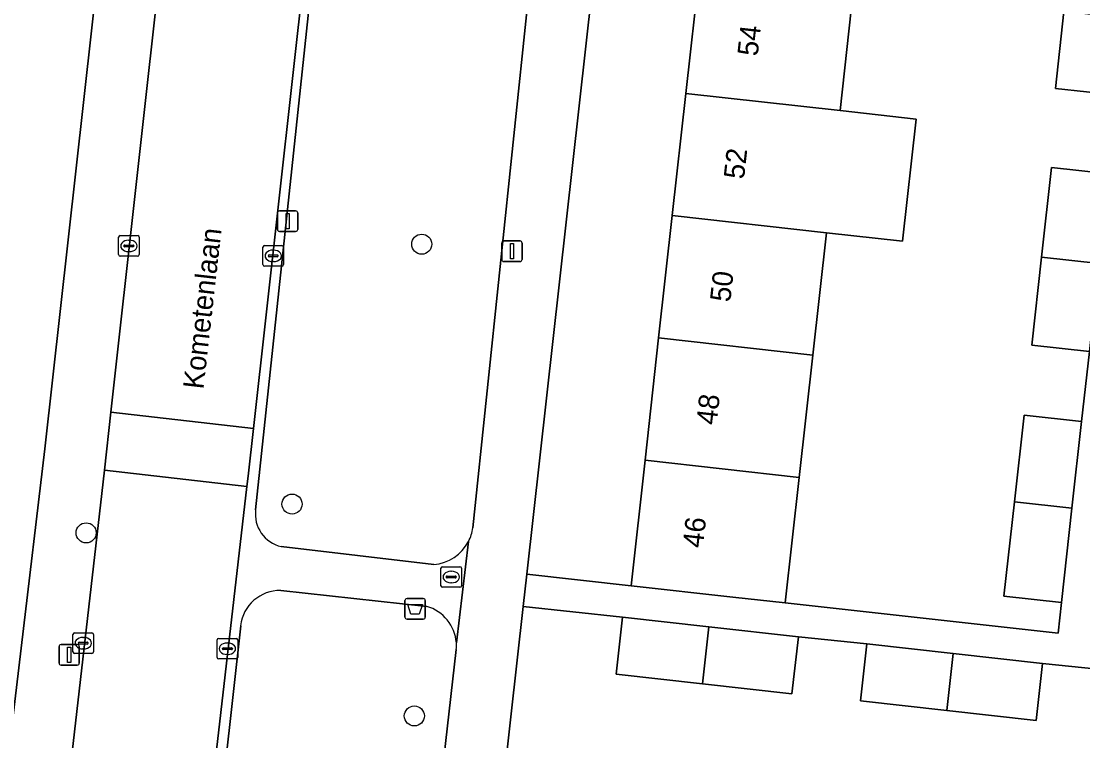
# Model space of a CAD drawing. Extents: x 161928 to 163071, y 386474 to 387428.
# Drawn here: x 162413.4 to 162465.1, y 387280.6 to 387315.7 of the extents above; entities that cross this region are included whole.
import ezdxf

# ---------------------------------------------------------------- set-up
doc = ezdxf.new("R2010")
doc.units = 0
for name, color, linetype in [('IMGEO_Afvalbak', 7, 'Continuous'), ('IMGEO_Boom', 7, 'Continuous'), ('IMGEO_Erf', 7, 'Continuous'), ('IMGEO_Groenvoorziening', 7, 'Continuous'), ('IMGEO_Kolk', 7, 'Continuous'), ('IMGEO_Lichtmast', 7, 'Continuous'), ('IMGEO_Muur', 7, 'Continuous'), ('IMGEO_Openbare_ruimte_label', 7, 'Continuous'), ('IMGEO_Pand', 7, 'Continuous'), ('IMGEO_Pand_nummerreeks', 7, 'Continuous'), ('IMGEO_Rijbaan_lokaal_open', 7, 'Continuous'), ('IMGEO_Rioolput', 7, 'Continuous'), ('IMGEO_Voetpad_open', 7, 'Continuous')]:
    doc.layers.add(name, color=color, linetype=linetype)

msp = doc.modelspace()

# ---------------------------------------------------------------- linework, layer by layer
at = {"layer": 'IMGEO_Afvalbak'}
for p, q in [((162432.071, 387286.613), (162432.071, 387287.413)), ((162432.071, 387287.413), (162432.071, 387286.613)), ((162432.171, 387287.513), (162432.961, 387287.513)), ((162432.961, 387287.513), (162432.171, 387287.513)), ((162433.061, 387287.413), (162433.061, 387286.613)), ((162433.061, 387286.613), (162433.061, 387287.413)), ((162432.961, 387286.513), (162432.171, 387286.513)), ((162432.171, 387286.513), (162432.961, 387286.513))]:
    msp.add_line(p, q, dxfattribs=at)
msp.add_lwpolyline([(162432.214, 387287.227), (162432.918, 387287.227), (162432.769, 387286.757), (162432.363, 387286.757), (162432.214, 387287.227)], dxfattribs=at)
for centre, start, end in [((162432.171, 387287.413), 90, 180), ((162432.171, 387287.413), 90, 180), ((162432.961, 387287.413), 0, 90), ((162432.961, 387287.413), 360, 90), ((162432.171, 387286.613), 180, 270), ((162432.171, 387286.613), 180, 270), ((162432.961, 387286.613), 270, 0), ((162432.961, 387286.613), 270, 0)]:
    msp.add_arc(centre, 0.1, start, end, dxfattribs=at)
at = {"layer": 'IMGEO_Boom'}
for centre in [(162432.886, 387304.794), (162426.563, 387292.123), (162416.525, 387290.717), (162432.526, 387281.792)]:
    msp.add_circle(centre, 0.489, dxfattribs=at)
at = {"layer": 'IMGEO_Erf'}
for points in [[(162420.593, 387349.283), (162415.667, 387349.832), (162414.996, 387343.807), (162414.332, 387337.843), (162413.667, 387331.88), (162413.003, 387325.917), (162412.339, 387319.954), (162411.675, 387313.991), (162411.011, 387308.028), (162410.347, 387302.064), (162409.683, 387296.101), (162409.018, 387290.138), (162408.354, 387284.175), (162407.69, 387278.212), (162407.026, 387272.248), (162406.355, 387266.225), (162411.039, 387265.663), (162414.51, 387294.816)], [(162447.094, 387324.075), (162447.758, 387330.038), (162448.422, 387336.001), (162449.086, 387341.964), (162449.768, 387348.085), (162444.703, 387348.65), (162438.014, 387288.707), (162443.092, 387288.14), (162443.773, 387294.259), (162444.438, 387300.222), (162445.102, 387306.185), (162445.766, 387312.148), (162446.43, 387318.112)]]:
    msp.add_lwpolyline(points, close=True, dxfattribs=at)
for points in [[(162453.946, 387317.275), (162453.282, 387311.311), (162456.996, 387310.897), (162456.332, 387304.934), (162452.618, 387305.348), (162451.954, 387299.385), (162451.29, 387293.422), (162450.608, 387287.303), (162463.915, 387285.827), (162464.08, 387287.319), (162461.275, 387287.63), (162461.785, 387292.23), (162462.254, 387296.462), (162465.059, 387296.151), (162465.438, 387299.56), (162462.632, 387299.871), (162463.109, 387304.168), (162463.593, 387308.539), (162466.398, 387308.228), (162466.813, 387312.054), (162463.785, 387312.383), (162464.192, 387316.133)], [(162466.491, 387284.007), (162463.155, 387284.354), (162462.845, 387281.571), (162458.485, 387282.055), (162454.276, 387282.523), (162454.585, 387285.307), (162451.249, 387285.654), (162450.939, 387282.871), (162446.579, 387283.355), (162442.37, 387283.823), (162442.679, 387286.607), (162437.838, 387287.13), (162435.697, 387268.079)]]:
    msp.add_lwpolyline(points, dxfattribs=at)
at = {"layer": 'IMGEO_Groenvoorziening'}
for points in [[(162427.478, 387317.177), (162424.788, 387291.844)], [(162435.383, 387290.963), (162438.038, 387316.441)], [(162426.036, 387290.046), (162433.474, 387289.177)], [(162433.14, 387287.132), (162426.016, 387287.904)], [(162424.059, 387286.193), (162421.751, 387265.368), (162429.221, 387264.53)], [(162432.57, 387267.411), (162434.573, 387285.038)]]:
    msp.add_lwpolyline(points, dxfattribs=at)
for centre, radius, start, end in [((162426.398, 387291.63), 1.624, 172.4151, 257.1143), ((162433.31, 387291.273), 2.096, 332.4251, 351.4881), ((162433.299, 387291.277), 2.107, 274.754, 332.4699), ((162425.963, 387285.99), 1.915, 88.423, 173.9032), ((162432.571, 387285.206), 2.009, 4.4374, 73.5577), ((162432.57, 387285.206), 2.01, 355.2142, 4.4311)]:
    msp.add_arc(centre, radius, start, end, dxfattribs=at)
at = {"layer": 'IMGEO_Kolk'}
for p, q in [((162418.11, 387304.284), (162418.11, 387305.136)), ((162418.185, 387305.21), (162419.037, 387305.21)), ((162418.369, 387304.704), (162418.369, 387304.716)), ((162418.412, 387304.753), (162418.81, 387304.753)), ((162418.598, 387304.99), (162418.623, 387304.99)), ((162418.853, 387304.716), (162418.853, 387304.704)), ((162419.111, 387305.136), (162419.111, 387304.284)), ((162425.222, 387304.725), (162426.074, 387304.725)), ((162419.037, 387304.21), (162418.185, 387304.21)), ((162418.807, 387304.667), (162418.409, 387304.667)), ((162418.621, 387304.43), (162418.596, 387304.43)), ((162425.147, 387303.799), (162425.147, 387304.651)), ((162425.406, 387304.219), (162425.406, 387304.231)), ((162425.449, 387304.268), (162425.847, 387304.268)), ((162425.635, 387304.505), (162425.66, 387304.505)), ((162425.89, 387304.231), (162425.89, 387304.219)), ((162426.148, 387304.651), (162426.148, 387303.799)), ((162426.074, 387303.725), (162425.222, 387303.725)), ((162425.844, 387304.182), (162425.446, 387304.182)), ((162425.658, 387303.945), (162425.633, 387303.945)), ((162415.883, 387284.915), (162415.883, 387285.767)), ((162415.958, 387285.841), (162416.81, 387285.841)), ((162416.371, 387285.621), (162416.396, 387285.621)), ((162416.884, 387285.767), (162416.884, 387284.915)), ((162422.988, 387285.569), (162423.84, 387285.569)), ((162416.142, 387285.335), (162416.142, 387285.347)), ((162416.58, 387285.298), (162416.182, 387285.298)), ((162416.185, 387285.384), (162416.583, 387285.384)), ((162416.394, 387285.061), (162416.369, 387285.061)), ((162416.626, 387285.347), (162416.626, 387285.335)), ((162422.913, 387284.643), (162422.913, 387285.495)), ((162423.172, 387285.063), (162423.172, 387285.075)), ((162423.215, 387285.112), (162423.613, 387285.112)), ((162423.401, 387285.349), (162423.426, 387285.349)), ((162423.656, 387285.075), (162423.656, 387285.063)), ((162423.914, 387285.495), (162423.914, 387284.643)), ((162416.81, 387284.841), (162415.958, 387284.841)), ((162423.84, 387284.569), (162422.988, 387284.569)), ((162423.61, 387285.026), (162423.212, 387285.026)), ((162423.424, 387284.789), (162423.399, 387284.789))]:
    msp.add_line(p, q, dxfattribs=at)
for points in [[(162418.11, 387304.284), (162418.11, 387305.136)], [(162418.185, 387305.21), (162419.037, 387305.21)], [(162419.111, 387305.136), (162419.111, 387304.284)], [(162425.222, 387304.725), (162426.074, 387304.725)], [(162419.037, 387304.21), (162418.185, 387304.21)], [(162425.147, 387303.799), (162425.147, 387304.651)], [(162426.148, 387304.651), (162426.148, 387303.799)], [(162426.074, 387303.725), (162425.222, 387303.725)], [(162415.883, 387284.915), (162415.883, 387285.767)], [(162415.958, 387285.841), (162416.81, 387285.841)], [(162416.884, 387285.767), (162416.884, 387284.915)], [(162422.988, 387285.569), (162423.84, 387285.569)], [(162422.913, 387284.643), (162422.913, 387285.495)], [(162423.914, 387285.495), (162423.914, 387284.643)], [(162416.81, 387284.841), (162415.958, 387284.841)], [(162423.84, 387284.569), (162422.988, 387284.569)]]:
    msp.add_lwpolyline(points, dxfattribs=at)
for centre, radius, start, end in [((162418.187, 387305.134), 0.0765, 91.552, 178.448), ((162418.187, 387305.134), 0.0765, 91.552, 178.448), ((162418.409, 387304.713), 0.0403, 85.8775, 175.7526), ((162418.814, 387304.715), 0.0386, 1.7309, 96.639), ((162419.035, 387305.134), 0.0765, 1.552, 88.448), ((162419.035, 387305.134), 0.0765, 1.552, 88.448), ((162425.224, 387304.649), 0.0765, 91.552, 178.448), ((162425.224, 387304.649), 0.0765, 91.552, 178.448), ((162426.072, 387304.649), 0.0765, 1.552, 88.448), ((162426.072, 387304.649), 0.0765, 1.552, 88.448), ((162418.187, 387304.286), 0.0765, 181.552, 268.448), ((162418.187, 387304.286), 0.0765, 181.552, 268.448), ((162418.406, 387304.703), 0.0366, 178.938, 274.7102), ((162418.81, 387304.71), 0.043, 264.8664, 352.4533), ((162419.035, 387304.286), 0.0765, 271.552, 358.448), ((162419.035, 387304.286), 0.0765, 271.552, 358.448), ((162425.446, 387304.228), 0.0403, 85.8775, 175.7526), ((162425.443, 387304.218), 0.0366, 178.938, 274.7102), ((162425.847, 387304.225), 0.043, 264.8664, 352.4533), ((162425.851, 387304.23), 0.0386, 1.7309, 96.639), ((162425.224, 387303.801), 0.0765, 181.552, 268.448), ((162425.224, 387303.801), 0.0765, 181.552, 268.448), ((162426.072, 387303.801), 0.0765, 271.552, 358.448), ((162426.072, 387303.801), 0.0765, 271.552, 358.448), ((162415.96, 387285.765), 0.0765, 91.552, 178.448), ((162415.96, 387285.765), 0.0765, 91.552, 178.448), ((162416.808, 387285.765), 0.0765, 1.552, 88.448), ((162416.808, 387285.765), 0.0765, 1.552, 88.448), ((162422.99, 387285.493), 0.0765, 91.552, 178.448), ((162422.99, 387285.493), 0.0765, 91.552, 178.448), ((162423.838, 387285.493), 0.0765, 1.552, 88.448), ((162423.838, 387285.493), 0.0765, 1.552, 88.448), ((162416.182, 387285.344), 0.0403, 85.8775, 175.7526), ((162416.179, 387285.334), 0.0366, 178.938, 274.7102), ((162416.583, 387285.341), 0.043, 264.8664, 352.4533), ((162416.587, 387285.346), 0.0386, 1.7309, 96.639), ((162423.212, 387285.072), 0.0403, 85.8775, 175.7526), ((162423.209, 387285.062), 0.0366, 178.938, 274.7102), ((162423.613, 387285.069), 0.043, 264.8664, 352.4533), ((162423.617, 387285.074), 0.0386, 1.7309, 96.639), ((162415.96, 387284.917), 0.0765, 181.552, 268.448), ((162415.96, 387284.917), 0.0765, 181.552, 268.448), ((162416.808, 387284.917), 0.0765, 271.552, 358.448), ((162416.808, 387284.917), 0.0765, 271.552, 358.448), ((162422.99, 387284.645), 0.0765, 181.552, 268.448), ((162422.99, 387284.645), 0.0765, 181.552, 268.448), ((162423.838, 387284.645), 0.0765, 271.552, 358.448), ((162423.838, 387284.645), 0.0765, 271.552, 358.448)]:
    msp.add_arc(centre, radius, start, end, dxfattribs=at)
for centre, major_axis, ratio, start_param, end_param in [((162418.597, 387304.71), (-0.387, 0.002), 0.722429, 4.712389, 7.853982), ((162418.622, 387304.71), (-0.39, 0.002), 0.717154, 1.570796, 4.712389), ((162425.634, 387304.225), (-0.387, 0.002), 0.722429, 4.712389, 7.853982), ((162425.659, 387304.225), (-0.39, 0.002), 0.717154, 1.570796, 4.712389), ((162416.37, 387285.341), (-0.387, 0.002), 0.722429, 4.712389, 7.853982), ((162416.395, 387285.341), (-0.39, 0.002), 0.717154, 1.570796, 4.712389), ((162423.4, 387285.069), (-0.387, 0.002), 0.722429, 4.712389, 7.853982), ((162423.425, 387285.069), (-0.39, 0.002), 0.717154, 1.570796, 4.712389)]:
    msp.add_ellipse(centre, major_axis=major_axis, ratio=ratio, start_param=start_param, end_param=end_param, dxfattribs=at)
at = {"layer": 'IMGEO_Lichtmast'}
for p, q in [((162425.85, 387305.517), (162425.85, 387306.317)), ((162425.85, 387306.317), (162425.85, 387305.517)), ((162425.95, 387306.417), (162426.74, 387306.417)), ((162426.74, 387306.417), (162425.95, 387306.417)), ((162426.84, 387306.317), (162426.84, 387305.517)), ((162426.84, 387305.517), (162426.84, 387306.317)), ((162426.74, 387305.417), (162425.95, 387305.417)), ((162425.95, 387305.417), (162426.74, 387305.417)), ((162436.788, 387304.05), (162436.788, 387304.85)), ((162436.788, 387304.85), (162436.788, 387304.05)), ((162436.888, 387304.95), (162437.678, 387304.95)), ((162437.678, 387304.95), (162436.888, 387304.95)), ((162437.778, 387304.85), (162437.778, 387304.05)), ((162437.778, 387304.05), (162437.778, 387304.85)), ((162437.678, 387303.95), (162436.888, 387303.95)), ((162436.888, 387303.95), (162437.678, 387303.95)), ((162415.202, 387284.372), (162415.202, 387285.172)), ((162415.202, 387285.172), (162415.202, 387284.372)), ((162415.302, 387285.272), (162416.092, 387285.272)), ((162416.092, 387285.272), (162415.302, 387285.272)), ((162416.192, 387285.172), (162416.192, 387284.372)), ((162416.192, 387284.372), (162416.192, 387285.172)), ((162416.092, 387284.272), (162415.302, 387284.272)), ((162415.302, 387284.272), (162416.092, 387284.272))]:
    msp.add_line(p, q, dxfattribs=at)
for points in [[(162426.27, 387306.292), (162426.42, 387306.292), (162426.42, 387305.542), (162426.27, 387305.542), (162426.27, 387306.292)], [(162437.208, 387304.825), (162437.358, 387304.825), (162437.358, 387304.075), (162437.208, 387304.075), (162437.208, 387304.825)], [(162415.622, 387285.147), (162415.772, 387285.147), (162415.772, 387284.397), (162415.622, 387284.397), (162415.622, 387285.147)]]:
    msp.add_lwpolyline(points, dxfattribs=at)
for centre, start, end in [((162425.95, 387306.317), 90, 180), ((162425.95, 387306.317), 90, 180), ((162426.74, 387306.317), 0, 90), ((162426.74, 387306.317), 360, 90), ((162425.95, 387305.517), 180, 270), ((162425.95, 387305.517), 180, 270), ((162426.74, 387305.517), 270, 0), ((162426.74, 387305.517), 270, 0), ((162436.888, 387304.85), 90, 180), ((162436.888, 387304.85), 90, 180), ((162437.678, 387304.85), 0, 90), ((162437.678, 387304.85), 360, 90), ((162436.888, 387304.05), 180, 270), ((162436.888, 387304.05), 180, 270), ((162437.678, 387304.05), 270, 0), ((162437.678, 387304.05), 270, 0), ((162415.302, 387285.172), 90, 180), ((162415.302, 387285.172), 90, 180), ((162416.092, 387285.172), 0, 90), ((162416.092, 387285.172), 360, 90), ((162415.302, 387284.372), 180, 270), ((162415.302, 387284.372), 180, 270), ((162416.092, 387284.372), 270, 0), ((162416.092, 387284.372), 270, 0)]:
    msp.add_arc(centre, 0.1, start, end, dxfattribs=at)
at = {"layer": 'IMGEO_Muur'}
msp.add_lwpolyline([(162437.838, 387287.13), (162435.697, 387268.079)], dxfattribs=at)
at = {"layer": 'IMGEO_Pand'}
for points in [[(162446.43, 387318.112), (162445.766, 387312.148), (162453.282, 387311.311), (162453.946, 387317.275)], [(162467.398, 387315.776), (162464.192, 387316.133), (162463.785, 387312.383), (162466.813, 387312.054), (162466.992, 387312.035)], [(162456.996, 387310.897), (162453.282, 387311.311), (162445.766, 387312.148), (162445.102, 387306.185), (162452.618, 387305.348), (162456.332, 387304.934)], [(162465.914, 387303.856), (162466.398, 387308.228), (162463.593, 387308.539), (162463.109, 387304.168)], [(162451.954, 387299.385), (162452.618, 387305.348), (162445.102, 387306.185), (162444.438, 387300.222)], [(162465.914, 387303.856), (162463.109, 387304.168), (162462.632, 387299.871), (162465.438, 387299.56)], [(162444.438, 387300.222), (162443.773, 387294.259), (162451.29, 387293.422), (162451.954, 387299.385)], [(162465.059, 387296.151), (162462.254, 387296.462), (162461.785, 387292.23), (162464.59, 387291.918)], [(162443.773, 387294.259), (162443.092, 387288.14), (162448.062, 387287.587), (162450.608, 387287.303), (162451.29, 387293.422)], [(162464.59, 387291.918), (162461.785, 387292.23), (162461.275, 387287.63), (162464.08, 387287.319)], [(162446.888, 387286.139), (162442.679, 387286.607), (162442.37, 387283.823), (162446.579, 387283.355)], [(162446.579, 387283.355), (162450.939, 387282.871), (162451.249, 387285.654), (162446.888, 387286.139)], [(162454.585, 387285.307), (162454.276, 387282.523), (162458.485, 387282.055), (162458.794, 387284.839)], [(162462.845, 387281.571), (162463.155, 387284.354), (162458.794, 387284.839), (162458.485, 387282.055)]]:
    msp.add_lwpolyline(points, close=True, dxfattribs=at)
at = {"layer": 'IMGEO_Rijbaan_lokaal_open'}
for points in [[(162430.965, 387352.126), (162432.155, 387362.788), (162425.187, 387363.574), (162424.558, 387357.921), (162424.14, 387354.164), (162417.735, 387296.608), (162424.677, 387295.81)], [(162417.419, 387293.775), (162424.359, 387292.977), (162424.418, 387293.491), (162424.677, 387295.81), (162417.735, 387296.608)], [(162421.194, 387265.432), (162424.359, 387292.977), (162417.419, 387293.775), (162417.292, 387292.63), (162413.285, 387257.775), (162412.636, 387252.127), (162412.392, 387250), (162410.596, 387234.041), (162417.53, 387233.254), (162418.465, 387241.521), (162419.424, 387250), (162419.473, 387250.429), (162420.149, 387256.339)]]:
    msp.add_lwpolyline(points, close=True, dxfattribs=at)
at = {"layer": 'IMGEO_Rioolput'}
for p, q in [((162433.825, 387288.14), (162433.825, 387288.992)), ((162433.9, 387289.066), (162434.752, 387289.066)), ((162434.313, 387288.846), (162434.338, 387288.846)), ((162434.826, 387288.992), (162434.826, 387288.14)), ((162434.084, 387288.56), (162434.084, 387288.572)), ((162434.522, 387288.523), (162434.124, 387288.523)), ((162434.127, 387288.609), (162434.525, 387288.609)), ((162434.336, 387288.286), (162434.311, 387288.286)), ((162434.568, 387288.572), (162434.568, 387288.56)), ((162434.752, 387288.066), (162433.9, 387288.066))]:
    msp.add_line(p, q, dxfattribs=at)
for points in [[(162433.825, 387288.14), (162433.825, 387288.992)], [(162433.9, 387289.066), (162434.752, 387289.066)], [(162434.826, 387288.992), (162434.826, 387288.14)], [(162434.752, 387288.066), (162433.9, 387288.066)]]:
    msp.add_lwpolyline(points, dxfattribs=at)
for centre, radius, start, end in [((162433.902, 387288.99), 0.0765, 91.552, 178.448), ((162433.902, 387288.99), 0.0765, 91.552, 178.448), ((162434.75, 387288.99), 0.0765, 1.552, 88.448), ((162434.75, 387288.99), 0.0765, 1.552, 88.448), ((162434.124, 387288.569), 0.0403, 85.8775, 175.7526), ((162434.121, 387288.559), 0.0366, 178.938, 274.7102), ((162434.525, 387288.566), 0.043, 264.8664, 352.4533), ((162434.529, 387288.571), 0.0386, 1.7309, 96.639), ((162433.902, 387288.142), 0.0765, 181.552, 268.448), ((162433.902, 387288.142), 0.0765, 181.552, 268.448), ((162434.75, 387288.142), 0.0765, 271.552, 358.448), ((162434.75, 387288.142), 0.0765, 271.552, 358.448)]:
    msp.add_arc(centre, radius, start, end, dxfattribs=at)
for centre, major_axis, ratio, start_param, end_param in [((162434.312, 387288.566), (-0.387, 0.002), 0.722429, 4.712389, 7.853982), ((162434.337, 387288.566), (-0.39, 0.002), 0.717154, 1.570796, 4.712389)]:
    msp.add_ellipse(centre, major_axis=major_axis, ratio=ratio, start_param=start_param, end_param=end_param, dxfattribs=at)
at = {"layer": 'IMGEO_Voetpad_open'}
for points in [[(162422.991, 387372.033), (162422.927, 387371.499), (162422.607, 387367.412), (162421.792, 387360.019), (162420.774, 387350.904), (162420.593, 387349.283), (162414.51, 387294.816), (162411.039, 387265.663), (162410.293, 387259.395), (162409.36, 387251.104), (162409.237, 387250), (162408.666, 387244.858), (162403.05, 387194.495), (162406.084, 387193.957), (162410.282, 387231.258), (162410.596, 387234.041), (162412.392, 387250), (162412.636, 387252.127), (162413.285, 387257.775), (162417.292, 387292.63)], [(162417.292, 387292.63), (162417.419, 387293.775), (162417.735, 387296.608), (162424.14, 387354.164), (162424.558, 387357.921), (162425.187, 387363.574), (162425.497, 387366.356), (162425.504, 387366.435), (162425.773, 387369.98), (162425.866, 387371.065)], [(162440.775, 387351.064), (162432.748, 387351.933), (162430.965, 387352.126), (162424.677, 387295.81), (162424.418, 387293.491), (162424.359, 387292.977), (162421.194, 387265.432), (162421.751, 387265.368), (162424.059, 387286.193)], [(162442.088, 387352.283), (162441.445, 387347.269), (162440.38, 387337.08), (162438.514, 387321.415), (162438.038, 387316.441), (162435.383, 387290.963)], [(162434.573, 387285.038), (162432.57, 387267.411), (162435.697, 387268.079), (162437.838, 387287.13), (162438.014, 387288.707), (162444.703, 387348.65)], [(162424.788, 387291.844), (162427.478, 387317.177)], [(162465.438, 387299.56), (162465.059, 387296.151), (162464.59, 387291.918), (162464.08, 387287.319), (162463.915, 387285.827), (162450.608, 387287.303), (162448.062, 387287.587), (162443.092, 387288.14), (162438.014, 387288.707), (162437.838, 387287.13), (162442.679, 387286.607), (162446.888, 387286.139), (162451.249, 387285.654), (162454.585, 387285.307), (162458.794, 387284.839), (162463.155, 387284.354), (162466.491, 387284.007)], [(162435.168, 387290.303), (162434.574, 387285.361)], [(162434.574, 387285.361), (162435.168, 387290.303)], [(162433.474, 387289.177), (162426.036, 387290.046)], [(162426.016, 387287.904), (162433.14, 387287.132)]]:
    msp.add_lwpolyline(points, dxfattribs=at)
for centre, radius, start, end in [((162426.398, 387291.63), 1.624, 172.4151, 257.1143), ((162433.31, 387291.273), 2.096, 332.4251, 351.4881), ((162433.299, 387291.277), 2.107, 274.754, 332.4699), ((162425.963, 387285.99), 1.915, 88.423, 173.9032), ((162432.571, 387285.206), 2.009, 4.4374, 73.5577), ((162432.57, 387285.206), 2.01, 355.2142, 4.4311)]:
    msp.add_arc(centre, radius, start, end, dxfattribs=at)

# ---------------------------------------------------------------- texts
at = {"layer": 'IMGEO_Openbare_ruimte_label'}
msp.add_text('Kometenlaan', height=1, rotation=83.5143, dxfattribs=at).set_placement((162422.24, 387297.694))
at = {"layer": 'IMGEO_Pand_nummerreeks'}
for s, rotation, p in [('54', 83.6452, (162449.264, 387313.931)), ('52', 83.6461, (162448.597, 387307.933)), ('50', 83.6452, (162447.929, 387301.945)), ('48', 83.6452, (162447.262, 387295.951)), ('46', 83.6452, (162446.594, 387289.953))]:
    msp.add_text(s, height=1, rotation=rotation, dxfattribs=at).set_placement(p)

doc.saveas('drawing.dxf')
